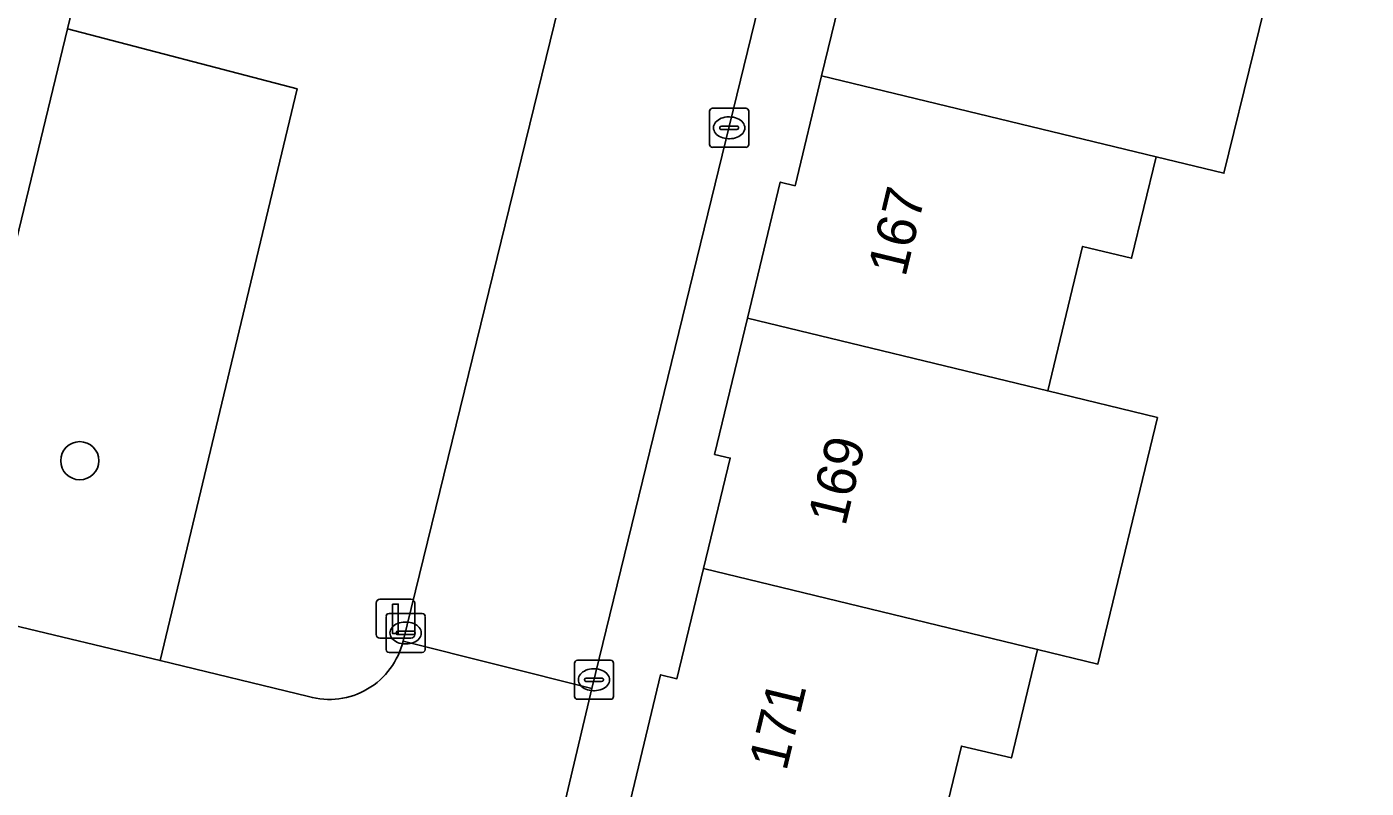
# Model space of a CAD drawing. Extents: x 162803 to 163818, y 381639 to 382475.
# Drawn here: x 163658.83 to 163693.15, y 382249.24 to 382268.74 of the extents above; entities that cross this region are included whole.
import ezdxf

# ---------------------------------------------------------------- set-up
doc = ezdxf.new("R2010")
doc.units = 0
for name, color, linetype in [('IMGEO_Boom', 7, 'Continuous'), ('IMGEO_Erf', 7, 'Continuous'), ('IMGEO_Groenvoorziening', 7, 'Continuous'), ('IMGEO_Kolk', 7, 'Continuous'), ('IMGEO_Lichtmast', 7, 'Continuous'), ('IMGEO_Pand', 7, 'Continuous'), ('IMGEO_Pand_nummerreeks', 7, 'Continuous'), ('IMGEO_Rijbaan_lokaal_open', 7, 'Continuous'), ('IMGEO_Voetpad_open', 7, 'Continuous')]:
    doc.layers.add(name, color=color, linetype=linetype)

msp = doc.modelspace()

# ---------------------------------------------------------------- linework, layer by layer
at = {"layer": 'IMGEO_Boom'}
msp.add_circle((163660.19, 382257.626), 0.489, dxfattribs=at)
at = {"layer": 'IMGEO_Erf'}
msp.add_lwpolyline([(163697.357, 382276.633), (163692.76, 382277.768), (163691.197, 382271.284), (163691.055, 382271.318), (163689.506, 382264.992), (163687.766, 382265.409), (163687.14, 382262.813), (163685.884, 382263.115), (163684.991, 382259.413), (163687.8, 382258.732), (163686.277, 382252.415), (163684.733, 382252.79), (163684.063, 382250.011), (163682.781, 382250.314), (163682.705, 382250), (163681.886, 382246.615)], dxfattribs=at)
at = {"layer": 'IMGEO_Groenvoorziening'}
for points in [[(163668.473, 382253.005), (163674.435, 382277.337), (163662.686, 382280.32), (163659.878, 382268.693), (163665.759, 382267.151), (163662.248, 382252.505), (163666.053, 382251.584)], [(163658.26, 382253.463), (163662.248, 382252.505), (163665.759, 382267.151), (163659.878, 382268.693), (163656.757, 382255.831)]]:
    msp.add_lwpolyline(points, dxfattribs=at)
msp.add_arc((163666.581, 382253.456), 1.945, 254.2592, 346.5829, dxfattribs=at)
at = {"layer": 'IMGEO_Kolk'}
for p, q in [((163676.328, 382265.728), (163676.328, 382266.58)), ((163676.403, 382266.654), (163677.255, 382266.654)), ((163677.329, 382266.58), (163677.329, 382265.728)), ((163676.816, 382266.434), (163676.841, 382266.434)), ((163676.587, 382266.148), (163676.587, 382266.16)), ((163677.025, 382266.111), (163676.627, 382266.111)), ((163676.63, 382266.197), (163677.028, 382266.197)), ((163676.839, 382265.874), (163676.814, 382265.874)), ((163677.071, 382266.16), (163677.071, 382266.148)), ((163677.255, 382265.654), (163676.403, 382265.654)), ((163668.038, 382252.787), (163668.038, 382253.639)), ((163668.113, 382253.713), (163668.965, 382253.713)), ((163669.039, 382253.639), (163669.039, 382252.787)), ((163668.297, 382253.207), (163668.297, 382253.219)), ((163668.34, 382253.256), (163668.738, 382253.256)), ((163668.526, 382253.493), (163668.551, 382253.493)), ((163668.781, 382253.219), (163668.781, 382253.207)), ((163668.735, 382253.17), (163668.337, 382253.17)), ((163668.549, 382252.933), (163668.524, 382252.933)), ((163668.965, 382252.713), (163668.113, 382252.713)), ((163672.94, 382252.514), (163673.792, 382252.514)), ((163672.865, 382251.588), (163672.865, 382252.44)), ((163673.353, 382252.294), (163673.378, 382252.294)), ((163673.866, 382252.44), (163673.866, 382251.588)), ((163673.124, 382252.008), (163673.124, 382252.02)), ((163673.562, 382251.971), (163673.164, 382251.971)), ((163673.167, 382252.057), (163673.565, 382252.057)), ((163673.608, 382252.02), (163673.608, 382252.008)), ((163673.792, 382251.514), (163672.94, 382251.514)), ((163673.376, 382251.734), (163673.351, 382251.734))]:
    msp.add_line(p, q, dxfattribs=at)
for points in [[(163676.328, 382265.728), (163676.328, 382266.58)], [(163676.403, 382266.654), (163677.255, 382266.654)], [(163677.329, 382266.58), (163677.329, 382265.728)], [(163677.255, 382265.654), (163676.403, 382265.654)], [(163668.038, 382252.787), (163668.038, 382253.639)], [(163668.113, 382253.713), (163668.965, 382253.713)], [(163669.039, 382253.639), (163669.039, 382252.787)], [(163668.965, 382252.713), (163668.113, 382252.713)], [(163672.94, 382252.514), (163673.792, 382252.514)], [(163672.865, 382251.588), (163672.865, 382252.44)], [(163673.866, 382252.44), (163673.866, 382251.588)], [(163673.792, 382251.514), (163672.94, 382251.514)]]:
    msp.add_lwpolyline(points, dxfattribs=at)
for centre, radius, start, end in [((163676.405, 382266.578), 0.0765, 91.552, 178.448), ((163676.405, 382266.578), 0.0765, 91.552, 178.448), ((163677.253, 382266.578), 0.0765, 1.552, 88.448), ((163677.253, 382266.578), 0.0765, 1.552, 88.448), ((163676.627, 382266.157), 0.0403, 85.8775, 175.7526), ((163676.624, 382266.147), 0.0366, 178.938, 274.7102), ((163677.028, 382266.154), 0.043, 264.8664, 352.4533), ((163677.032, 382266.159), 0.0386, 1.7309, 96.639), ((163676.405, 382265.73), 0.0765, 181.552, 268.448), ((163676.405, 382265.73), 0.0765, 181.552, 268.448), ((163677.253, 382265.73), 0.0765, 271.552, 358.448), ((163677.253, 382265.73), 0.0765, 271.552, 358.448), ((163668.115, 382253.637), 0.0765, 91.552, 178.448), ((163668.115, 382253.637), 0.0765, 91.552, 178.448), ((163668.963, 382253.637), 0.0765, 1.552, 88.448), ((163668.963, 382253.637), 0.0765, 1.552, 88.448), ((163668.337, 382253.216), 0.0403, 85.8775, 175.7526), ((163668.334, 382253.206), 0.0366, 178.938, 274.7102), ((163668.738, 382253.213), 0.043, 264.8664, 352.4533), ((163668.742, 382253.218), 0.0386, 1.7309, 96.639), ((163668.115, 382252.789), 0.0765, 181.552, 268.448), ((163668.115, 382252.789), 0.0765, 181.552, 268.448), ((163668.963, 382252.789), 0.0765, 271.552, 358.448), ((163668.963, 382252.789), 0.0765, 271.552, 358.448), ((163672.942, 382252.438), 0.0765, 91.552, 178.448), ((163672.942, 382252.438), 0.0765, 91.552, 178.448), ((163673.79, 382252.438), 0.0765, 1.552, 88.448), ((163673.79, 382252.438), 0.0765, 1.552, 88.448), ((163673.164, 382252.017), 0.0403, 85.8775, 175.7526), ((163673.161, 382252.007), 0.0366, 178.938, 274.7102), ((163673.565, 382252.014), 0.043, 264.8664, 352.4533), ((163673.569, 382252.019), 0.0386, 1.7309, 96.639), ((163672.942, 382251.59), 0.0765, 181.552, 268.448), ((163672.942, 382251.59), 0.0765, 181.552, 268.448), ((163673.79, 382251.59), 0.0765, 271.552, 358.448), ((163673.79, 382251.59), 0.0765, 271.552, 358.448)]:
    msp.add_arc(centre, radius, start, end, dxfattribs=at)
for centre, major_axis, ratio, start_param, end_param in [((163676.815, 382266.154), (-0.387, 0.002), 0.722429, 4.712389, 7.853982), ((163676.84, 382266.154), (-0.39, 0.002), 0.717154, 1.570796, 4.712389), ((163668.525, 382253.213), (-0.387, 0.002), 0.722429, 4.712389, 7.853982), ((163668.55, 382253.213), (-0.39, 0.002), 0.717154, 1.570796, 4.712389), ((163673.352, 382252.014), (-0.387, 0.002), 0.722429, 4.712389, 7.853982), ((163673.377, 382252.014), (-0.39, 0.002), 0.717154, 1.570796, 4.712389)]:
    msp.add_ellipse(centre, major_axis=major_axis, ratio=ratio, start_param=start_param, end_param=end_param, dxfattribs=at)
at = {"layer": 'IMGEO_Lichtmast'}
for p, q in [((163667.782, 382253.177), (163667.782, 382253.977)), ((163667.782, 382253.977), (163667.782, 382253.177)), ((163667.882, 382254.077), (163668.672, 382254.077)), ((163668.672, 382254.077), (163667.882, 382254.077)), ((163668.772, 382253.977), (163668.772, 382253.177)), ((163668.772, 382253.177), (163668.772, 382253.977)), ((163668.672, 382253.077), (163667.882, 382253.077)), ((163667.882, 382253.077), (163668.672, 382253.077))]:
    msp.add_line(p, q, dxfattribs=at)
msp.add_lwpolyline([(163668.202, 382253.952), (163668.352, 382253.952), (163668.352, 382253.202), (163668.202, 382253.202), (163668.202, 382253.952)], dxfattribs=at)
for centre, start, end in [((163667.882, 382253.977), 90, 180), ((163667.882, 382253.977), 90, 180), ((163668.672, 382253.977), 0, 90), ((163668.672, 382253.977), 360, 90), ((163667.882, 382253.177), 180, 270), ((163667.882, 382253.177), 180, 270), ((163668.672, 382253.177), 270, 0), ((163668.672, 382253.177), 270, 0)]:
    msp.add_arc(centre, 0.1, start, end, dxfattribs=at)
at = {"layer": 'IMGEO_Pand'}
for points in [[(163687.766, 382265.409), (163689.506, 382264.992), (163691.055, 382271.318), (163680.392, 382273.902), (163679.542, 382270.379), (163679.876, 382270.299), (163679.198, 382267.485)], [(163677.298, 382261.278), (163684.991, 382259.413), (163685.884, 382263.115), (163687.14, 382262.813), (163687.766, 382265.409), (163679.198, 382267.485), (163678.519, 382264.671), (163678.138, 382264.763)], [(163677.298, 382261.278), (163676.456, 382257.788), (163676.855, 382257.692), (163676.173, 382254.865), (163684.733, 382252.79), (163686.277, 382252.415), (163687.8, 382258.732), (163684.991, 382259.413)], [(163684.733, 382252.79), (163676.173, 382254.865), (163675.492, 382252.04), (163675.073, 382252.141), (163674.556, 382250), (163674.186, 382248.468), (163681.886, 382246.615), (163682.705, 382250), (163682.781, 382250.314), (163684.063, 382250.011)]]:
    msp.add_lwpolyline(points, close=True, dxfattribs=at)
at = {"layer": 'IMGEO_Rijbaan_lokaal_open'}
for points in [[(163660.253, 382291.579), (163659.798, 382289.705), (163659.088, 382286.788), (163651.867, 382257.055), (163656.757, 382255.831), (163659.878, 382268.693), (163662.686, 382280.32), (163662.859, 382281.052)], [(163674.542, 382277.78), (163674.435, 382277.337), (163668.473, 382253.005), (163673.311, 382251.792), (163680.367, 382280.663), (163681.16, 382283.978), (163681.713, 382286.277)], [(163666.053, 382251.584), (163662.248, 382252.505), (163658.26, 382253.463)], [(163672.439, 382248.111), (163673.311, 382251.792), (163668.473, 382253.005)]]:
    msp.add_lwpolyline(points, dxfattribs=at)
msp.add_arc((163666.581, 382253.456), 1.945, 254.2592, 346.5829, dxfattribs=at)
at = {"layer": 'IMGEO_Voetpad_open'}
for points in [[(163679.198, 382267.485), (163679.876, 382270.299), (163679.542, 382270.379), (163680.392, 382273.902), (163681.241, 382277.423), (163681.594, 382277.338), (163682.202, 382279.859), (163681.817, 382279.952), (163681.92, 382280.381), (163680.367, 382280.663), (163673.311, 382251.792), (163672.439, 382248.111), (163674.173, 382247.584)], [(163673.942, 382248.064), (163674.186, 382248.468), (163674.556, 382250), (163675.073, 382252.141), (163675.492, 382252.04), (163676.173, 382254.865), (163676.855, 382257.692), (163676.456, 382257.788), (163677.298, 382261.278), (163678.138, 382264.763), (163678.519, 382264.671), (163679.198, 382267.485)]]:
    msp.add_lwpolyline(points, dxfattribs=at)

# ---------------------------------------------------------------- texts
at = {"layer": 'IMGEO_Pand_nummerreeks'}
for s, p in [('167', (163681.343, 382262.307)), ('169', (163679.804, 382255.923)), ('171', (163678.29, 382249.65))]:
    msp.add_text(s, height=1, rotation=76.4407, dxfattribs=at).set_placement(p)

doc.saveas('drawing.dxf')
